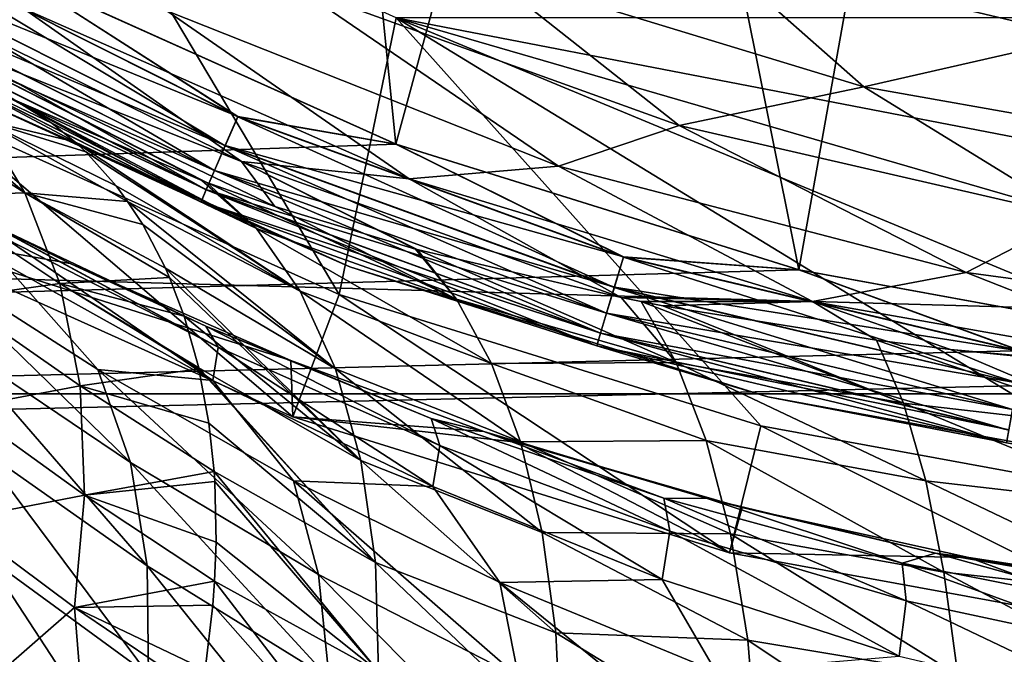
# Model space of a CAD drawing. Header units: millimetres. Extents: x -100 to 100, y -64 to 136.
# Tile 359 of 530: x -6.17 to -2.41, y 53.57 to 55.99. Entities that reach past the tile are written whole.
import ezdxf

# ---------------------------------------------------------------- set-up
doc = ezdxf.new("R2010")
doc.units = ezdxf.units.MM
doc.header["$LTSCALE"] = 159.143519
for name, color, linetype in [('22', 7, 'CONTINUOUS'), ('227', 7, 'CONTINUOUS'), ('229', 7, 'CONTINUOUS'), ('255', 7, 'CONTINUOUS'), ('270', 7, 'CONTINUOUS'), ('375', 7, 'CONTINUOUS'), ('379', 7, 'CONTINUOUS'), ('382', 7, 'CONTINUOUS'), ('384', 7, 'CONTINUOUS'), ('397', 7, 'CONTINUOUS'), ('407', 7, 'CONTINUOUS'), ('412', 7, 'CONTINUOUS'), ('437', 7, 'CONTINUOUS'), ('52', 7, 'CONTINUOUS'), ('6', 7, 'CONTINUOUS')]:
    doc.layers.add(name, color=color, linetype=linetype)

msp = doc.modelspace()

# ---------------------------------------------------------------- linework, layer by layer
at = {"layer": '22', "color": 7, "linetype": 'CONTINUOUS', "true_color": 0x8c979c}
for points in [[(-2.1152, 55.9263, -17.043), (-3.5487, 56.2674, -17.043), (-2.1628, 56.3117, -17.0976), (-2.1152, 55.9263, -17.043)], [(-2.9482, 55.7374, -16.9201), (-4.4002, 56.1805, -16.9201), (-3.5487, 56.2674, -17.043), (-2.9482, 55.7374, -16.9201)], [(-2.1152, 55.9263, -17.043), (-2.9482, 55.7374, -16.9201), (-3.5487, 56.2674, -17.043), (-2.1152, 55.9263, -17.043)], [(-3.6528, 55.5891, -16.7331), (-5.11, 56.1147, -16.7331), (-4.4002, 56.1805, -16.9201), (-3.6528, 55.5891, -16.7331)], [(-2.9482, 55.7374, -16.9201), (-3.6528, 55.5891, -16.7331), (-4.4002, 56.1805, -16.9201), (-2.9482, 55.7374, -16.9201)], [(-6.7137, 56.1372, -15.8635), (-6.1575, 56.0358, -16.1953), (-5.3245, 55.4521, -15.8635), (-6.7137, 56.1372, -15.8635)], [(-6.7137, 56.1372, -15.8635), (-5.3245, 55.4521, -15.8635), (-6.6795, 55.9919, -15.5048), (-6.7137, 56.1372, -15.8635)], [(-4.1137, 55.4344, -16.4886), (-5.6094, 56.027, -16.4886), (-5.11, 56.1147, -16.7331), (-4.1137, 55.4344, -16.4886)], [(-3.6528, 55.5891, -16.7331), (-4.1137, 55.4344, -16.4886), (-5.11, 56.1147, -16.7331), (-3.6528, 55.5891, -16.7331)], [(-6.1575, 56.0358, -16.1953), (-5.6094, 56.027, -16.4886), (-4.6843, 55.3859, -16.1953), (-6.1575, 56.0358, -16.1953)], [(-6.1575, 56.0358, -16.1953), (-4.6843, 55.3859, -16.1953), (-5.3245, 55.4521, -15.8635), (-6.1575, 56.0358, -16.1953)], [(-5.6094, 56.027, -16.4886), (-4.1137, 55.4344, -16.4886), (-4.6843, 55.3859, -16.1953), (-5.6094, 56.027, -16.4886)], [(-6.19, 55.6865, -15.1345), (-6.6795, 55.9919, -15.5048), (-5.4763, 55.3792, -15.4115), (-6.19, 55.6865, -15.1345)], [(-6.6795, 55.9919, -15.5048), (-5.3245, 55.4521, -15.8635), (-5.197, 55.2803, -15.5065), (-6.6795, 55.9919, -15.5048)], [(-6.6795, 55.9919, -15.5048), (-5.197, 55.2803, -15.5065), (-5.457, 55.372, -15.4183), (-6.6795, 55.9919, -15.5048)], [(-5.4763, 55.3792, -15.4115), (-6.6795, 55.9919, -15.5048), (-5.457, 55.372, -15.4183), (-5.4763, 55.3792, -15.4115)], [(-1.4534, 55.472, -16.9201), (-2.9482, 55.7374, -16.9201), (-2.1152, 55.9263, -17.043), (-1.4534, 55.472, -16.9201)], [(-2.1432, 55.2415, -16.7331), (-3.6528, 55.5891, -16.7331), (-2.9482, 55.7374, -16.9201), (-2.1432, 55.2415, -16.7331)], [(-1.4534, 55.472, -16.9201), (-2.1432, 55.2415, -16.7331), (-2.9482, 55.7374, -16.9201), (-1.4534, 55.472, -16.9201)], [(-2.5571, 55.0278, -16.4886), (-4.1137, 55.4344, -16.4886), (-3.6528, 55.5891, -16.7331), (-2.5571, 55.0278, -16.4886)], [(-2.1432, 55.2415, -16.7331), (-2.5571, 55.0278, -16.4886), (-3.6528, 55.5891, -16.7331), (-2.1432, 55.2415, -16.7331)], [(-5.3245, 55.4521, -15.8635), (-4.6843, 55.3859, -16.1953), (-3.875, 54.9323, -15.865), (-5.3245, 55.4521, -15.8635)], [(-5.3245, 55.4521, -15.8635), (-3.875, 54.9323, -15.865), (-4.6543, 55.116, -15.6711), (-5.3245, 55.4521, -15.8635)], [(-5.197, 55.2803, -15.5065), (-5.3245, 55.4521, -15.8635), (-4.6604, 55.1176, -15.6694), (-5.197, 55.2803, -15.5065)], [(-4.6604, 55.1176, -15.6694), (-5.3245, 55.4521, -15.8635), (-4.6543, 55.116, -15.6711), (-4.6604, 55.1176, -15.6694)], [(-4.6843, 55.3859, -16.1953), (-4.1137, 55.4344, -16.4886), (-3.144, 54.9167, -16.1953), (-4.6843, 55.3859, -16.1953)], [(-4.1137, 55.4344, -16.4886), (-2.5571, 55.0278, -16.4886), (-3.144, 54.9167, -16.1953), (-4.1137, 55.4344, -16.4886)], [(-4.6843, 55.3859, -16.1953), (-3.144, 54.9167, -16.1953), (-3.875, 54.9323, -15.865), (-4.6843, 55.3859, -16.1953)], [(-0.9627, 54.8133, -16.4886), (-2.5571, 55.0278, -16.4886), (-2.1432, 55.2415, -16.7331), (-0.9627, 54.8133, -16.4886)], [(-3.144, 54.9167, -16.1953), (-2.5571, 55.0278, -16.4886), (-1.567, 54.6388, -16.1998), (-3.144, 54.9167, -16.1953)], [(-2.5571, 55.0278, -16.4886), (-0.9627, 54.8133, -16.4886), (-1.567, 54.6388, -16.1998), (-2.5571, 55.0278, -16.4886)], [(-3.875, 54.9323, -15.865), (-3.144, 54.9167, -16.1953), (-3.7986, 54.9171, -15.8816), (-3.875, 54.9323, -15.865)], [(-3.7986, 54.9171, -15.8816), (-3.144, 54.9167, -16.1953), (-3.7151, 54.901, -15.8993), (-3.7986, 54.9171, -15.8816)], [(-3.7151, 54.901, -15.8993), (-3.144, 54.9167, -16.1953), (-2.8993, 54.7698, -16.0465), (-3.7151, 54.901, -15.8993)], [(-3.144, 54.9167, -16.1953), (-1.567, 54.6388, -16.1998), (-2.6165, 54.7341, -16.0875), (-3.144, 54.9167, -16.1953)], [(-2.8993, 54.7698, -16.0465), (-3.144, 54.9167, -16.1953), (-2.6165, 54.7341, -16.0875), (-2.8993, 54.7698, -16.0465)], [(-2.6165, 54.7341, -16.0875), (-1.567, 54.6388, -16.1998), (-1.9593, 54.6679, -16.1649), (-2.6165, 54.7341, -16.0875)]]:
    msp.add_3dface(points, dxfattribs=at)
at = {"layer": '227', "color": 7, "linetype": 'CONTINUOUS', "true_color": 0x8c979c}
for points in [[(-6.2857, 55.2143, 12.1741), (-6.3856, 55.2659, 12.0657), (-5.414, 54.7422, 12.2078), (-6.2857, 55.2143, 12.1741)], [(-5.414, 54.7422, 12.2078), (-6.3856, 55.2659, 12.0657), (-6.2232, 55.1563, 11.6556), (-5.414, 54.7422, 12.2078)], [(-5.9786, 55.0619, 12.4887), (-6.2857, 55.2143, 12.1741), (-5.4612, 54.8234, 12.7081), (-5.9786, 55.0619, 12.4887)], [(-5.4612, 54.8234, 12.7081), (-6.2857, 55.2143, 12.1741), (-5.414, 54.7422, 12.2078), (-5.4612, 54.8234, 12.7081)], [(-6.2296, 55.0592, 11.0979), (-5.4336, 54.6158, 11.6814), (-6.2232, 55.1563, 11.6556), (-6.2296, 55.0592, 11.0979)], [(-5.4336, 54.6158, 11.6814), (-5.414, 54.7422, 12.2078), (-6.2232, 55.1563, 11.6556), (-5.4336, 54.6158, 11.6814)], [(-5.8729, 54.6571, 10.8778), (-6.2296, 55.0592, 11.0979), (-6.5732, 55.106, 10.2634), (-5.8729, 54.6571, 10.8778)], [(-5.8729, 54.6571, 10.8778), (-6.5732, 55.106, 10.2634), (-5.7488, 54.3025, 10.5451), (-5.8729, 54.6571, 10.8778)], [(-5.7488, 54.3025, 10.5451), (-6.5732, 55.106, 10.2634), (-6.4183, 54.7525, 9.9425), (-5.7488, 54.3025, 10.5451)], [(-5.4336, 54.6158, 11.6814), (-6.2296, 55.0592, 11.0979), (-5.8729, 54.6571, 10.8778), (-5.4336, 54.6158, 11.6814)], [(-5.1361, 54.6915, 13.2264), (-5.9786, 55.0619, 12.4887), (-5.4612, 54.8234, 12.7081), (-5.1361, 54.6915, 13.2264)], [(-4.6007, 54.4705, 13.1578), (-5.1361, 54.6915, 13.2264), (-5.4612, 54.8234, 12.7081), (-4.6007, 54.4705, 13.1578)], [(-4.6007, 54.4705, 13.1578), (-5.4612, 54.8234, 12.7081), (-4.5667, 54.3666, 12.6723), (-4.6007, 54.4705, 13.1578)], [(-4.5667, 54.3666, 12.6723), (-5.4612, 54.8234, 12.7081), (-5.414, 54.7422, 12.2078), (-4.5667, 54.3666, 12.6723)], [(-5.7488, 54.3025, 10.5451), (-6.4183, 54.7525, 9.9425), (-5.6846, 53.9076, 10.2536), (-5.7488, 54.3025, 10.5451)], [(-5.6846, 53.9076, 10.2536), (-6.4183, 54.7525, 9.9425), (-6.3274, 54.359, 9.6563), (-5.6846, 53.9076, 10.2536)], [(-5.4336, 54.6158, 11.6814), (-4.594, 54.2101, 12.1737), (-5.414, 54.7422, 12.2078), (-5.4336, 54.6158, 11.6814)], [(-4.594, 54.2101, 12.1737), (-4.5667, 54.3666, 12.6723), (-5.414, 54.7422, 12.2078), (-4.594, 54.2101, 12.1737)], [(-4.399, 54.4207, 13.7449), (-5.1361, 54.6915, 13.2264), (-4.6007, 54.4705, 13.1578), (-4.399, 54.4207, 13.7449)], [(-5.1258, 54.2323, 11.411), (-5.4336, 54.6158, 11.6814), (-5.8729, 54.6571, 10.8778), (-5.1258, 54.2323, 11.411)], [(-5.1258, 54.2323, 11.411), (-5.8729, 54.6571, 10.8778), (-5.0301, 53.8748, 11.0721), (-5.1258, 54.2323, 11.411)], [(-5.0301, 53.8748, 11.0721), (-5.8729, 54.6571, 10.8778), (-5.7488, 54.3025, 10.5451), (-5.0301, 53.8748, 11.0721)], [(-4.594, 54.2101, 12.1737), (-5.4336, 54.6158, 11.6814), (-5.1258, 54.2323, 11.411), (-4.594, 54.2101, 12.1737)], [(-3.7117, 54.1658, 13.5231), (-4.399, 54.4207, 13.7449), (-4.6007, 54.4705, 13.1578), (-3.7117, 54.1658, 13.5231)], [(-3.7117, 54.1658, 13.5231), (-4.6007, 54.4705, 13.1578), (-3.6881, 54.0404, 13.05), (-3.7117, 54.1658, 13.5231)], [(-3.6881, 54.0404, 13.05), (-4.6007, 54.4705, 13.1578), (-4.5667, 54.3666, 12.6723), (-3.6881, 54.0404, 13.05)], [(-4.276, 54.3801, 13.8213), (-4.399, 54.4207, 13.7449), (-3.5466, 54.1642, 14.0589), (-4.276, 54.3801, 13.8213)], [(-3.5466, 54.1642, 14.0589), (-4.399, 54.4207, 13.7449), (-3.7117, 54.1658, 13.5231), (-3.5466, 54.1642, 14.0589)], [(-5.6846, 53.9076, 10.2536), (-6.3274, 54.359, 9.6563), (-5.6794, 53.4907, 10.0123), (-5.6846, 53.9076, 10.2536)], [(-5.6794, 53.4907, 10.0123), (-6.3274, 54.359, 9.6563), (-6.3005, 53.9436, 9.414), (-5.6794, 53.4907, 10.0123)], [(-4.594, 54.2101, 12.1737), (-3.7178, 53.855, 12.5754), (-4.5667, 54.3666, 12.6723), (-4.594, 54.2101, 12.1737)], [(-3.7178, 53.855, 12.5754), (-3.6881, 54.0404, 13.05), (-4.5667, 54.3666, 12.6723), (-3.7178, 53.855, 12.5754)], [(-3.412, 54.1303, 14.2845), (-4.276, 54.3801, 13.8213), (-3.5466, 54.1642, 14.0589), (-3.412, 54.1303, 14.2845)], [(-5.0301, 53.8748, 11.0721), (-5.7488, 54.3025, 10.5451), (-4.9892, 53.4768, 10.7807), (-5.0301, 53.8748, 11.0721)], [(-4.9892, 53.4768, 10.7807), (-5.7488, 54.3025, 10.5451), (-5.6846, 53.9076, 10.2536), (-4.9892, 53.4768, 10.7807)], [(-4.3374, 53.844, 11.8637), (-4.594, 54.2101, 12.1737), (-5.1258, 54.2323, 11.411), (-4.3374, 53.844, 11.8637)], [(-4.3374, 53.844, 11.8637), (-5.1258, 54.2323, 11.411), (-4.267, 53.4824, 11.5229), (-4.3374, 53.844, 11.8637)], [(-4.267, 53.4824, 11.5229), (-5.1258, 54.2323, 11.411), (-5.0301, 53.8748, 11.0721), (-4.267, 53.4824, 11.5229)], [(-3.7178, 53.855, 12.5754), (-4.594, 54.2101, 12.1737), (-4.3374, 53.844, 11.8637), (-3.7178, 53.855, 12.5754)], [(-2.8008, 53.918, 13.8049), (-3.5466, 54.1642, 14.0589), (-3.7117, 54.1658, 13.5231), (-2.8008, 53.918, 13.8049)], [(-2.8008, 53.918, 13.8049), (-3.7117, 54.1658, 13.5231), (-2.7853, 53.774, 13.3417), (-2.8008, 53.918, 13.8049)], [(-2.7853, 53.774, 13.3417), (-3.7117, 54.1658, 13.5231), (-3.6881, 54.0404, 13.05), (-2.7853, 53.774, 13.3417)], [(-2.6735, 53.9565, 14.304), (-3.412, 54.1303, 14.2845), (-3.5466, 54.1642, 14.0589), (-2.6735, 53.9565, 14.304)], [(-2.6735, 53.9565, 14.304), (-3.5466, 54.1642, 14.0589), (-2.8008, 53.918, 13.8049), (-2.6735, 53.9565, 14.304)], [(-2.5463, 53.9395, 14.6305), (-3.412, 54.1303, 14.2845), (-2.6735, 53.9565, 14.304), (-2.5463, 53.9395, 14.6305)], [(-3.7178, 53.855, 12.5754), (-2.8124, 53.563, 12.8869), (-3.6881, 54.0404, 13.05), (-3.7178, 53.855, 12.5754)], [(-2.8124, 53.563, 12.8869), (-2.7853, 53.774, 13.3417), (-3.6881, 54.0404, 13.05), (-2.8124, 53.563, 12.8869)], [(-6.3323, 53.524, 9.2207), (-5.7278, 53.0697, 9.8257), (-6.3005, 53.9436, 9.414), (-6.3323, 53.524, 9.2207)], [(-5.7278, 53.0697, 9.8257), (-5.6794, 53.4907, 10.0123), (-6.3005, 53.9436, 9.414), (-5.7278, 53.0697, 9.8257)], [(-1.8747, 53.735, 14.0044), (-2.6735, 53.9565, 14.304), (-2.8008, 53.918, 13.8049), (-1.8747, 53.735, 14.0044)], [(-1.7884, 53.804, 14.4777), (-2.5463, 53.9395, 14.6305), (-2.6735, 53.9565, 14.304), (-1.7884, 53.804, 14.4777)], [(-1.7884, 53.804, 14.4777), (-2.6735, 53.9565, 14.304), (-1.8747, 53.735, 14.0044), (-1.7884, 53.804, 14.4777)], [(-1.6851, 53.8065, 14.8689), (-2.5463, 53.9395, 14.6305), (-1.7884, 53.804, 14.4777), (-1.6851, 53.8065, 14.8689)], [(-4.9892, 53.4768, 10.7807), (-5.6846, 53.9076, 10.2536), (-5.0015, 53.0565, 10.5456), (-4.9892, 53.4768, 10.7807)], [(-5.0015, 53.0565, 10.5456), (-5.6846, 53.9076, 10.2536), (-5.6794, 53.4907, 10.0123), (-5.0015, 53.0565, 10.5456)], [(-1.8747, 53.735, 14.0044), (-2.8008, 53.918, 13.8049), (-1.8654, 53.5764, 13.5484), (-1.8747, 53.735, 14.0044)], [(-1.8654, 53.5764, 13.5484), (-2.8008, 53.918, 13.8049), (-2.7853, 53.774, 13.3417), (-1.8654, 53.5764, 13.5484)], [(-4.267, 53.4824, 11.5229), (-5.0301, 53.8748, 11.0721), (-4.2451, 53.0798, 11.2358), (-4.267, 53.4824, 11.5229)], [(-4.2451, 53.0798, 11.2358), (-5.0301, 53.8748, 11.0721), (-4.9892, 53.4768, 10.7807), (-4.2451, 53.0798, 11.2358)], [(-3.5134, 53.5045, 12.2354), (-3.7178, 53.855, 12.5754), (-4.3374, 53.844, 11.8637), (-3.5134, 53.5045, 12.2354)], [(-3.5134, 53.5045, 12.2354), (-4.3374, 53.844, 11.8637), (-3.4646, 53.1379, 11.8961), (-3.5134, 53.5045, 12.2354)], [(-3.4646, 53.1379, 11.8961), (-4.3374, 53.844, 11.8637), (-4.267, 53.4824, 11.5229), (-3.4646, 53.1379, 11.8961)], [(-2.8124, 53.563, 12.8869), (-3.7178, 53.855, 12.5754), (-3.5134, 53.5045, 12.2354), (-2.8124, 53.563, 12.8869)], [(-2.8124, 53.563, 12.8869), (-1.886, 53.3453, 13.1083), (-2.7853, 53.774, 13.3417), (-2.8124, 53.563, 12.8869)], [(-1.886, 53.3453, 13.1083), (-1.8654, 53.5764, 13.5484), (-2.7853, 53.774, 13.3417), (-1.886, 53.3453, 13.1083)]]:
    msp.add_3dface(points, dxfattribs=at)
at = {"layer": '229', "color": 7, "linetype": 'CONTINUOUS', "true_color": 0x8c979c}
for points in [[(-6.1526, 55.3326, -13.6335), (-6.6783, 55.6661, -13.1443), (-6.8543, 55.9349, -13.5008), (-6.1526, 55.3326, -13.6335)], [(-6.32, 55.6126, -13.9862), (-6.1526, 55.3326, -13.6335), (-6.8543, 55.9349, -13.5008), (-6.32, 55.6126, -13.9862)], [(-6.19, 55.6865, -15.1345), (-6.049, 55.5981, -14.9224), (-6.5121, 55.8202, -14.3587), (-6.19, 55.6865, -15.1345)], [(-6.049, 55.5981, -14.9224), (-5.961, 55.5269, -14.7811), (-6.5121, 55.8202, -14.3587), (-6.049, 55.5981, -14.9224)], [(-5.961, 55.5269, -14.7811), (-6.32, 55.6126, -13.9862), (-6.5121, 55.8202, -14.3587), (-5.961, 55.5269, -14.7811)], [(-6.1526, 55.3326, -13.6335), (-6.5206, 55.3196, -12.8381), (-6.6783, 55.6661, -13.1443), (-6.1526, 55.3326, -13.6335)], [(-5.961, 55.5269, -14.7811), (-5.9199, 55.4886, -14.7123), (-6.32, 55.6126, -13.9862), (-5.961, 55.5269, -14.7811)], [(-5.9199, 55.4886, -14.7123), (-5.804, 55.3591, -14.5062), (-6.32, 55.6126, -13.9862), (-5.9199, 55.4886, -14.7123)], [(-5.804, 55.3591, -14.5062), (-5.76, 55.2997, -14.4222), (-6.32, 55.6126, -13.9862), (-5.804, 55.3591, -14.5062)], [(-5.76, 55.2997, -14.4222), (-6.1526, 55.3326, -13.6335), (-6.32, 55.6126, -13.9862), (-5.76, 55.2997, -14.4222)], [(-6.0183, 54.9857, -13.3166), (-6.5206, 55.3196, -12.8381), (-6.1526, 55.3326, -13.6335), (-6.0183, 54.9857, -13.3166)], [(-5.76, 55.2997, -14.4222), (-5.7021, 55.2106, -14.3056), (-6.1526, 55.3326, -13.6335), (-5.76, 55.2997, -14.4222)], [(-5.7021, 55.2106, -14.3056), (-5.615, 55.0444, -14.1121), (-6.1526, 55.3326, -13.6335), (-5.7021, 55.2106, -14.3056)], [(-5.615, 55.0444, -14.1121), (-5.5991, 55.0084, -14.0736), (-6.1526, 55.3326, -13.6335), (-5.615, 55.0444, -14.1121)], [(-5.5991, 55.0084, -14.0736), (-6.0183, 54.9857, -13.3166), (-6.1526, 55.3326, -13.6335), (-5.5991, 55.0084, -14.0736)], [(-6.0183, 54.9857, -13.3166), (-6.4228, 54.9294, -12.5608), (-6.5206, 55.3196, -12.8381), (-6.0183, 54.9857, -13.3166)], [(-5.9415, 54.5952, -13.0332), (-6.4228, 54.9294, -12.5608), (-6.0183, 54.9857, -13.3166), (-5.9415, 54.5952, -13.0332)], [(-5.5991, 55.0084, -14.0736), (-5.5435, 54.8617, -13.9273), (-6.0183, 54.9857, -13.3166), (-5.5991, 55.0084, -14.0736)], [(-5.5435, 54.8617, -13.9273), (-5.488, 54.664, -13.7526), (-6.0183, 54.9857, -13.3166), (-5.5435, 54.8617, -13.9273)], [(-5.488, 54.664, -13.7526), (-5.4871, 54.6604, -13.7496), (-6.0183, 54.9857, -13.3166), (-5.488, 54.664, -13.7526)], [(-5.4871, 54.6604, -13.7496), (-5.9415, 54.5952, -13.0332), (-6.0183, 54.9857, -13.3166), (-5.4871, 54.6604, -13.7496)], [(-5.9415, 54.5952, -13.0332), (-6.3875, 54.5116, -12.3227), (-6.4228, 54.9294, -12.5608), (-5.9415, 54.5952, -13.0332)], [(-5.4871, 54.6604, -13.7496), (-5.4491, 54.4529, -13.5895), (-5.9415, 54.5952, -13.0332), (-5.4871, 54.6604, -13.7496)], [(-5.924, 54.1772, -12.7937), (-6.3875, 54.5116, -12.3227), (-5.9415, 54.5952, -13.0332), (-5.924, 54.1772, -12.7937)], [(-5.4491, 54.4529, -13.5895), (-5.4295, 54.2685, -13.4637), (-5.9415, 54.5952, -13.0332), (-5.4491, 54.4529, -13.5895)], [(-5.4295, 54.2685, -13.4637), (-5.924, 54.1772, -12.7937), (-5.9415, 54.5952, -13.0332), (-5.4295, 54.2685, -13.4637)], [(-5.924, 54.1772, -12.7937), (-6.4126, 54.0837, -12.1306), (-6.3875, 54.5116, -12.3227), (-5.924, 54.1772, -12.7937)], [(-5.4295, 54.2685, -13.4637), (-5.427, 54.2302, -13.4393), (-5.924, 54.1772, -12.7937), (-5.4295, 54.2685, -13.4637)], [(-5.427, 54.2302, -13.4393), (-5.422, 53.9976, -13.3032), (-5.924, 54.1772, -12.7937), (-5.427, 54.2302, -13.4393)], [(-5.9631, 53.7489, -12.6047), (-6.4126, 54.0837, -12.1306), (-5.924, 54.1772, -12.7937), (-5.9631, 53.7489, -12.6047)], [(-5.4274, 53.8493, -13.2264), (-5.9631, 53.7489, -12.6047), (-5.924, 54.1772, -12.7937), (-5.4274, 53.8493, -13.2264)], [(-5.422, 53.9976, -13.3032), (-5.4274, 53.8493, -13.2264), (-5.924, 54.1772, -12.7937), (-5.422, 53.9976, -13.3032)], [(-5.9631, 53.7489, -12.6047), (-6.2573, 53.4923, -12.2529), (-6.4126, 54.0837, -12.1306), (-5.9631, 53.7489, -12.6047)], [(-5.4274, 53.8493, -13.2264), (-5.434, 53.757, -13.1823), (-5.9631, 53.7489, -12.6047), (-5.4274, 53.8493, -13.2264)], [(-5.9216, 53.2456, -12.5979), (-6.2573, 53.4923, -12.2529), (-5.9631, 53.7489, -12.6047), (-5.9216, 53.2456, -12.5979)], [(-5.434, 53.757, -13.1823), (-5.463, 53.5103, -13.0776), (-5.9631, 53.7489, -12.6047), (-5.434, 53.757, -13.1823)], [(-5.463, 53.5103, -13.0776), (-5.4777, 53.4197, -13.0437), (-5.9631, 53.7489, -12.6047), (-5.463, 53.5103, -13.0776)], [(-5.4777, 53.4197, -13.0437), (-5.9216, 53.2456, -12.5979), (-5.9631, 53.7489, -12.6047), (-5.4777, 53.4197, -13.0437)]]:
    msp.add_3dface(points, dxfattribs=at)
at = {"layer": '255', "linetype": 'CONTINUOUS'}
for points in [[(-6.9925, 57.1596, 25.7), (-6.4889, 55.6361, 25.7), (-5.8918, 56.5241, 25.7), (-6.9925, 57.1596, 25.7)], [(-6.4889, 55.6361, 25.7), (-4.9518, 54.9443, 25.7), (-5.8918, 56.5241, 25.7), (-6.4889, 55.6361, 25.7)], [(-4.9518, 54.9443, 25.7), (-4.7339, 56, 25.7), (-5.8918, 56.5241, 25.7), (-4.9518, 54.9443, 25.7)], [(-4.9518, 54.9443, 25.7), (-3.3413, 54.4424, 25.7), (-4.7339, 56, 25.7), (-4.9518, 54.9443, 25.7)], [(1.6833, 54.1386, 25.7), (3.3413, 54.4424, 25.7), (-4.7339, 56, 25.7), (1.6833, 54.1386, 25.7)], [(-4.7339, 56, 25.7), (3.3413, 54.4424, 25.7), (4.7339, 56, 25.7), (-4.7339, 56, 25.7)], [(0, 54.0367, 25.7), (1.6833, 54.1386, 25.7), (-4.7339, 56, 25.7), (0, 54.0367, 25.7)], [(-1.6833, 54.1386, 25.7), (0, 54.0367, 25.7), (-4.7339, 56, 25.7), (-1.6833, 54.1386, 25.7)], [(-3.3413, 54.4424, 25.7), (-1.6833, 54.1386, 25.7), (-4.7339, 56, 25.7), (-3.3413, 54.4424, 25.7)]]:
    msp.add_3dface(points, dxfattribs=at)
at = {"layer": '270', "linetype": 'CONTINUOUS'}
for points in [[(-6.7213, 55.1934, 24.8415), (-5.1291, 54.4768, 24.8415), (-6.4889, 55.6361, 25.7), (-6.7213, 55.1934, 24.8415)], [(-5.1291, 54.4768, 24.8415), (-4.9518, 54.9443, 25.7), (-6.4889, 55.6361, 25.7), (-5.1291, 54.4768, 24.8415)], [(-5.1291, 54.4768, 24.8415), (-3.4609, 53.957, 24.8415), (-4.9518, 54.9443, 25.7), (-5.1291, 54.4768, 24.8415)], [(-3.4609, 53.957, 24.8415), (-3.3413, 54.4424, 25.7), (-4.9518, 54.9443, 25.7), (-3.4609, 53.957, 24.8415)], [(-3.4609, 53.957, 24.8415), (-1.7436, 53.6423, 24.8415), (-3.3413, 54.4424, 25.7), (-3.4609, 53.957, 24.8415)], [(-1.7436, 53.6423, 24.8415), (-1.6833, 54.1386, 25.7), (-3.3413, 54.4424, 25.7), (-1.7436, 53.6423, 24.8415)]]:
    msp.add_3dface(points, dxfattribs=at)
at = {"layer": '375', "color": 7, "linetype": 'CONTINUOUS', "true_color": 0x323232}
for points in [[(-6.2059, 56.1801, 47.7), (-4.7354, 55.5181, 47.7), (-5.1017, 59.1675, 47.7), (-6.2059, 56.1801, 47.7)], [(-5.1017, 59.1675, 47.7), (-4.7354, 55.5181, 47.7), (-3.9047, 58.577, 47.7), (-5.1017, 59.1675, 47.7)], [(-4.7354, 55.5181, 47.7), (-3.1959, 55.0382, 47.7), (-3.9047, 58.577, 47.7), (-4.7354, 55.5181, 47.7)], [(-3.9047, 58.577, 47.7), (-3.1959, 55.0382, 47.7), (-2.6409, 58.1478, 47.7), (-3.9047, 58.577, 47.7)], [(-3.1959, 55.0382, 47.7), (-1.6097, 54.7474, 47.7), (-2.6409, 58.1478, 47.7), (-3.1959, 55.0382, 47.7)], [(-2.6409, 58.1478, 47.7), (-1.6097, 54.7474, 47.7), (-1.3318, 57.8873, 47.7), (-2.6409, 58.1478, 47.7)]]:
    msp.add_3dface(points, dxfattribs=at)
at = {"layer": '379', "color": 7, "linetype": 'CONTINUOUS', "true_color": 0x323232}
for points in [[(-4.9113, 55.05, 47.2), (-6.4364, 55.7364, 47.2), (-4.9113, 55.05, 46.2), (-4.9113, 55.05, 47.2)], [(-4.9113, 55.05, 46.2), (-6.4364, 55.7364, 47.2), (-6.4364, 55.7364, 46.2), (-4.9113, 55.05, 46.2)], [(-3.3145, 54.5525, 47.2), (-4.9113, 55.05, 47.2), (-3.3145, 54.5525, 46.2), (-3.3145, 54.5525, 47.2)], [(-3.3145, 54.5525, 46.2), (-4.9113, 55.05, 47.2), (-4.9113, 55.05, 46.2), (-3.3145, 54.5525, 46.2)], [(-1.6694, 54.251, 47.2), (-3.3145, 54.5525, 47.2), (-1.6694, 54.251, 46.2), (-1.6694, 54.251, 47.2)], [(-1.6694, 54.251, 46.2), (-3.3145, 54.5525, 47.2), (-3.3145, 54.5525, 46.2), (-1.6694, 54.251, 46.2)]]:
    msp.add_3dface(points, dxfattribs=at)
at = {"layer": '382', "color": 7, "linetype": 'CONTINUOUS', "true_color": 0x323232}
for points in [[(-5.3867, 55.5122, 47.6329), (-6.7397, 56.3265, 47.683), (-6.8001, 56.222, 47.6329), (-5.3867, 55.5122, 47.6329)], [(-5.3389, 55.623, 47.683), (-6.2059, 56.1801, 47.7), (-6.7397, 56.3265, 47.683), (-5.3389, 55.623, 47.683)], [(-5.3389, 55.623, 47.683), (-6.7397, 56.3265, 47.683), (-5.3867, 55.5122, 47.6329), (-5.3389, 55.623, 47.683)], [(-5.4278, 55.417, 47.5534), (-6.8001, 56.222, 47.6329), (-6.8519, 56.1322, 47.5534), (-5.4278, 55.417, 47.5534)], [(-5.3867, 55.5122, 47.6329), (-6.8001, 56.222, 47.6329), (-5.4278, 55.417, 47.5534), (-5.3867, 55.5122, 47.6329)], [(-4.7354, 55.5181, 47.7), (-6.2059, 56.1801, 47.7), (-5.3389, 55.623, 47.683), (-4.7354, 55.5181, 47.7)], [(-5.4593, 55.344, 47.4497), (-6.8519, 56.1322, 47.5534), (-6.8916, 56.0634, 47.4497), (-5.4593, 55.344, 47.4497)], [(-5.4278, 55.417, 47.5534), (-6.8519, 56.1322, 47.5534), (-5.4593, 55.344, 47.4497), (-5.4278, 55.417, 47.5534)], [(-5.479, 55.2982, 47.3289), (-6.8916, 56.0634, 47.4497), (-6.9165, 56.0202, 47.3289), (-5.479, 55.2982, 47.3289)], [(-5.4593, 55.344, 47.4497), (-6.8916, 56.0634, 47.4497), (-5.479, 55.2982, 47.3289), (-5.4593, 55.344, 47.4497)], [(-6.4364, 55.7364, 47.2), (-5.479, 55.2982, 47.3289), (-6.9165, 56.0202, 47.3289), (-6.4364, 55.7364, 47.2)], [(-6.4364, 55.7364, 47.2), (-4.9113, 55.05, 47.2), (-5.479, 55.2982, 47.3289), (-6.4364, 55.7364, 47.2)], [(-3.9006, 54.9712, 47.6329), (-5.3389, 55.623, 47.683), (-5.3867, 55.5122, 47.6329), (-3.9006, 54.9712, 47.6329)], [(-3.8659, 55.0869, 47.683), (-4.7354, 55.5181, 47.7), (-5.3389, 55.623, 47.683), (-3.8659, 55.0869, 47.683)], [(-3.8659, 55.0869, 47.683), (-5.3389, 55.623, 47.683), (-3.9006, 54.9712, 47.6329), (-3.8659, 55.0869, 47.683)], [(-3.9303, 54.872, 47.5534), (-5.3867, 55.5122, 47.6329), (-5.4278, 55.417, 47.5534), (-3.9303, 54.872, 47.5534)], [(-3.9006, 54.9712, 47.6329), (-5.3867, 55.5122, 47.6329), (-3.9303, 54.872, 47.5534), (-3.9006, 54.9712, 47.6329)], [(-3.1959, 55.0382, 47.7), (-4.7354, 55.5181, 47.7), (-3.8659, 55.0869, 47.683), (-3.1959, 55.0382, 47.7)], [(-3.9531, 54.7958, 47.4497), (-5.4278, 55.417, 47.5534), (-5.4593, 55.344, 47.4497), (-3.9531, 54.7958, 47.4497)], [(-3.9303, 54.872, 47.5534), (-5.4278, 55.417, 47.5534), (-3.9531, 54.7958, 47.4497), (-3.9303, 54.872, 47.5534)], [(-3.9674, 54.748, 47.3289), (-5.4593, 55.344, 47.4497), (-5.479, 55.2982, 47.3289), (-3.9674, 54.748, 47.3289)], [(-3.9531, 54.7958, 47.4497), (-5.4593, 55.344, 47.4497), (-3.9674, 54.748, 47.3289), (-3.9531, 54.7958, 47.4497)], [(-4.9113, 55.05, 47.2), (-3.9674, 54.748, 47.3289), (-5.479, 55.2982, 47.3289), (-4.9113, 55.05, 47.2)], [(-2.3616, 54.6065, 47.6329), (-3.8659, 55.0869, 47.683), (-3.9006, 54.9712, 47.6329), (-2.3616, 54.6065, 47.6329)], [(-2.3407, 54.7254, 47.683), (-3.1959, 55.0382, 47.7), (-3.8659, 55.0869, 47.683), (-2.3407, 54.7254, 47.683)], [(-2.3407, 54.7254, 47.683), (-3.8659, 55.0869, 47.683), (-2.3616, 54.6065, 47.6329), (-2.3407, 54.7254, 47.683)], [(-4.9113, 55.05, 47.2), (-3.3145, 54.5525, 47.2), (-3.9674, 54.748, 47.3289), (-4.9113, 55.05, 47.2)], [(-1.6097, 54.7474, 47.7), (-3.1959, 55.0382, 47.7), (-2.3407, 54.7254, 47.683), (-1.6097, 54.7474, 47.7)], [(-2.3796, 54.5045, 47.5534), (-3.9006, 54.9712, 47.6329), (-3.9303, 54.872, 47.5534), (-2.3796, 54.5045, 47.5534)], [(-2.3616, 54.6065, 47.6329), (-3.9006, 54.9712, 47.6329), (-2.3796, 54.5045, 47.5534), (-2.3616, 54.6065, 47.6329)], [(-2.3934, 54.4262, 47.4497), (-3.9303, 54.872, 47.5534), (-3.9531, 54.7958, 47.4497), (-2.3934, 54.4262, 47.4497)], [(-2.3796, 54.5045, 47.5534), (-3.9303, 54.872, 47.5534), (-2.3934, 54.4262, 47.4497), (-2.3796, 54.5045, 47.5534)], [(-2.4021, 54.3771, 47.3289), (-3.9531, 54.7958, 47.4497), (-3.9674, 54.748, 47.3289), (-2.4021, 54.3771, 47.3289)], [(-2.3934, 54.4262, 47.4497), (-3.9531, 54.7958, 47.4497), (-2.4021, 54.3771, 47.3289), (-2.3934, 54.4262, 47.4497)], [(-3.3145, 54.5525, 47.2), (-2.4021, 54.3771, 47.3289), (-3.9674, 54.748, 47.3289), (-3.3145, 54.5525, 47.2)], [(-3.3145, 54.5525, 47.2), (-1.6694, 54.251, 47.2), (-2.4021, 54.3771, 47.3289), (-3.3145, 54.5525, 47.2)]]:
    msp.add_3dface(points, dxfattribs=at)
at = {"layer": '384', "color": 7, "linetype": 'CONTINUOUS', "true_color": 0x323232}
for points in [[(-6.7395, 56.3269, 45.7169), (-5.3387, 55.6235, 45.7169), (-6.7998, 56.2223, 45.7668), (-6.7395, 56.3269, 45.7169)], [(-6.7395, 56.3269, 45.7169), (-6.204, 56.1792, 45.7), (-5.3387, 55.6235, 45.7169), (-6.7395, 56.3269, 45.7169)], [(-5.3866, 55.5126, 45.7668), (-6.8517, 56.1325, 45.8463), (-6.7998, 56.2223, 45.7668), (-5.3866, 55.5126, 45.7668)], [(-5.3387, 55.6235, 45.7169), (-5.3866, 55.5126, 45.7668), (-6.7998, 56.2223, 45.7668), (-5.3387, 55.6235, 45.7169)], [(-6.204, 56.1792, 45.7), (-4.734, 55.5175, 45.7), (-5.3387, 55.6235, 45.7169), (-6.204, 56.1792, 45.7)], [(-5.4276, 55.4173, 45.8463), (-6.8915, 56.0636, 45.9499), (-6.8517, 56.1325, 45.8463), (-5.4276, 55.4173, 45.8463)], [(-5.4276, 55.4173, 45.8463), (-6.8517, 56.1325, 45.8463), (-5.3866, 55.5126, 45.7668), (-5.4276, 55.4173, 45.8463)], [(-5.4591, 55.3443, 45.9499), (-6.9165, 56.0203, 46.0706), (-6.8915, 56.0636, 45.9499), (-5.4591, 55.3443, 45.9499)], [(-5.4591, 55.3443, 45.9499), (-6.8915, 56.0636, 45.9499), (-5.4276, 55.4173, 45.8463), (-5.4591, 55.3443, 45.9499)], [(-5.479, 55.2984, 46.0706), (-6.4364, 55.7364, 46.2), (-6.9165, 56.0203, 46.0706), (-5.479, 55.2984, 46.0706)], [(-5.479, 55.2984, 46.0706), (-6.9165, 56.0203, 46.0706), (-5.4591, 55.3443, 45.9499), (-5.479, 55.2984, 46.0706)], [(-4.9113, 55.05, 46.2), (-6.4364, 55.7364, 46.2), (-5.479, 55.2984, 46.0706), (-4.9113, 55.05, 46.2)], [(-5.3387, 55.6235, 45.7169), (-3.8658, 55.0874, 45.7169), (-5.3866, 55.5126, 45.7668), (-5.3387, 55.6235, 45.7169)], [(-5.3387, 55.6235, 45.7169), (-4.734, 55.5175, 45.7), (-3.8658, 55.0874, 45.7169), (-5.3387, 55.6235, 45.7169)], [(-3.9004, 54.9717, 45.7668), (-5.4276, 55.4173, 45.8463), (-5.3866, 55.5126, 45.7668), (-3.9004, 54.9717, 45.7668)], [(-3.8658, 55.0874, 45.7169), (-3.9004, 54.9717, 45.7668), (-5.3866, 55.5126, 45.7668), (-3.8658, 55.0874, 45.7169)], [(-4.734, 55.5175, 45.7), (-3.1949, 55.0379, 45.7), (-3.8658, 55.0874, 45.7169), (-4.734, 55.5175, 45.7)], [(-3.9302, 54.8723, 45.8463), (-5.4591, 55.3443, 45.9499), (-5.4276, 55.4173, 45.8463), (-3.9302, 54.8723, 45.8463)], [(-3.9302, 54.8723, 45.8463), (-5.4276, 55.4173, 45.8463), (-3.9004, 54.9717, 45.7668), (-3.9302, 54.8723, 45.8463)], [(-3.953, 54.7961, 45.9499), (-5.479, 55.2984, 46.0706), (-5.4591, 55.3443, 45.9499), (-3.953, 54.7961, 45.9499)], [(-3.953, 54.7961, 45.9499), (-5.4591, 55.3443, 45.9499), (-3.9302, 54.8723, 45.8463), (-3.953, 54.7961, 45.9499)], [(-3.9673, 54.7482, 46.0706), (-4.9113, 55.05, 46.2), (-5.479, 55.2984, 46.0706), (-3.9673, 54.7482, 46.0706)], [(-3.9673, 54.7482, 46.0706), (-5.479, 55.2984, 46.0706), (-3.953, 54.7961, 45.9499), (-3.9673, 54.7482, 46.0706)], [(-3.8658, 55.0874, 45.7169), (-2.3406, 54.7259, 45.7169), (-3.9004, 54.9717, 45.7668), (-3.8658, 55.0874, 45.7169)], [(-3.8658, 55.0874, 45.7169), (-3.1949, 55.0379, 45.7), (-2.3406, 54.7259, 45.7169), (-3.8658, 55.0874, 45.7169)], [(-3.3145, 54.5525, 46.2), (-4.9113, 55.05, 46.2), (-3.9673, 54.7482, 46.0706), (-3.3145, 54.5525, 46.2)], [(-3.1949, 55.0379, 45.7), (-1.6091, 54.7473, 45.7), (-2.3406, 54.7259, 45.7169), (-3.1949, 55.0379, 45.7)], [(-2.3616, 54.6069, 45.7668), (-3.9302, 54.8723, 45.8463), (-3.9004, 54.9717, 45.7668), (-2.3616, 54.6069, 45.7668)], [(-2.3406, 54.7259, 45.7169), (-2.3616, 54.6069, 45.7668), (-3.9004, 54.9717, 45.7668), (-2.3406, 54.7259, 45.7169)], [(-2.3796, 54.5048, 45.8463), (-3.953, 54.7961, 45.9499), (-3.9302, 54.8723, 45.8463), (-2.3796, 54.5048, 45.8463)], [(-2.3796, 54.5048, 45.8463), (-3.9302, 54.8723, 45.8463), (-2.3616, 54.6069, 45.7668), (-2.3796, 54.5048, 45.8463)], [(-2.3934, 54.4264, 45.9499), (-3.9673, 54.7482, 46.0706), (-3.953, 54.7961, 45.9499), (-2.3934, 54.4264, 45.9499)], [(-2.3934, 54.4264, 45.9499), (-3.953, 54.7961, 45.9499), (-2.3796, 54.5048, 45.8463), (-2.3934, 54.4264, 45.9499)], [(-2.4021, 54.3772, 46.0706), (-3.3145, 54.5525, 46.2), (-3.9673, 54.7482, 46.0706), (-2.4021, 54.3772, 46.0706)], [(-2.4021, 54.3772, 46.0706), (-3.9673, 54.7482, 46.0706), (-2.3934, 54.4264, 45.9499), (-2.4021, 54.3772, 46.0706)], [(-1.6694, 54.251, 46.2), (-3.3145, 54.5525, 46.2), (-2.4021, 54.3772, 46.0706), (-1.6694, 54.251, 46.2)]]:
    msp.add_3dface(points, dxfattribs=at)
at = {"layer": '397', "color": 7, "linetype": 'CONTINUOUS', "true_color": 0xaaaaaa}
for points in [[(-4.734, 55.5175, 45.7), (-6.204, 56.1792, 45.7), (-97.6021, 52.3779, 45.7), (-4.734, 55.5175, 45.7)], [(-3.1949, 55.0379, 45.7), (-4.734, 55.5175, 45.7), (-97.6021, 52.3779, 45.7), (-3.1949, 55.0379, 45.7)], [(-1.6091, 54.7473, 45.7), (-3.1949, 55.0379, 45.7), (-97.6021, 52.3779, 45.7), (-1.6091, 54.7473, 45.7)], [(0, 54.65, 45.7), (-1.6091, 54.7473, 45.7), (-97.6021, 52.3779, 45.7), (0, 54.65, 45.7)], [(0, 54.65, 45.7), (-97.6021, 52.3779, 45.7), (97.6021, 52.3779, 45.7), (0, 54.65, 45.7)]]:
    msp.add_3dface(points, dxfattribs=at)
at = {"layer": '407', "color": 7, "linetype": 'CONTINUOUS'}
for points in [[(-95.0555, 57.4958, 36.7), (96.1224, 52.132, 36.7), (-96.1224, 52.132, 36.7), (-95.0555, 57.4958, 36.7)], [(95.0555, 57.4958, 36.7), (96.1224, 52.132, 36.7), (-95.0555, 57.4958, 36.7), (95.0555, 57.4958, 36.7)]]:
    msp.add_3dface(points, dxfattribs=at)
at = {"layer": '412', "linetype": 'CONTINUOUS'}
for points in [[(68.6524, 59.1044, 36.7427), (0, 58.65, 36.7427), (-70.0296, 54.5644, 36.7427), (68.6524, 59.1044, 36.7427)], [(-2.42, 58.9686, 36.7427), (-68.6524, 59.1044, 36.7427), (-70.0296, 54.5644, 36.7427), (-2.42, 58.9686, 36.7427)], [(70.0296, 54.5644, 36.7427), (68.6524, 59.1044, 36.7427), (-70.0296, 54.5644, 36.7427), (70.0296, 54.5644, 36.7427)], [(-1.2204, 58.73, 36.7427), (-2.42, 58.9686, 36.7427), (-70.0296, 54.5644, 36.7427), (-1.2204, 58.73, 36.7427)], [(0, 58.65, 36.7427), (-1.2204, 58.73, 36.7427), (-70.0296, 54.5644, 36.7427), (0, 58.65, 36.7427)], [(71.1069, 49.9441, 36.7427), (70.0296, 54.5644, 36.7427), (-71.1069, 49.9441, 36.7427), (71.1069, 49.9441, 36.7427)], [(70.0296, 54.5644, 36.7427), (-70.0296, 54.5644, 36.7427), (-71.1069, 49.9441, 36.7427), (70.0296, 54.5644, 36.7427)]]:
    msp.add_3dface(points, dxfattribs=at)
at = {"layer": '437', "color": 7, "linetype": 'CONTINUOUS', "true_color": 0xaaaaaa}
for points in [[(-0.7284, 56.4229, 44.7), (-70.0296, 54.5644, 44.7), (-68.6524, 59.1044, 44.7), (-0.7284, 56.4229, 44.7)], [(-70.0296, 54.5644, 44.7), (-0.7284, 56.4229, 44.7), (70.0296, 54.5644, 44.7), (-70.0296, 54.5644, 44.7)], [(-71.1069, 49.9441, 44.7), (-70.0296, 54.5644, 44.7), (71.1069, 49.9441, 44.7), (-71.1069, 49.9441, 44.7)], [(-70.0296, 54.5644, 44.7), (70.0296, 54.5644, 44.7), (71.1069, 49.9441, 44.7), (-70.0296, 54.5644, 44.7)]]:
    msp.add_3dface(points, dxfattribs=at)
at = {"layer": '52', "color": 7, "linetype": 'CONTINUOUS', "true_color": 0x8c979c}
for points in [[(-6.19, 55.6865, -15.1345), (-5.4763, 55.3792, -15.4115), (-5.2674, 55.1954, -15.0736), (-6.19, 55.6865, -15.1345)], [(-6.19, 55.6865, -15.1345), (-5.2674, 55.1954, -15.0736), (-6.049, 55.5981, -14.9224), (-6.19, 55.6865, -15.1345)], [(-6.049, 55.5981, -14.9224), (-5.2674, 55.1954, -15.0736), (-5.961, 55.5269, -14.7811), (-6.049, 55.5981, -14.9224)], [(-5.2674, 55.1954, -15.0736), (-5.1011, 54.9572, -14.7341), (-5.961, 55.5269, -14.7811), (-5.2674, 55.1954, -15.0736)], [(-5.961, 55.5269, -14.7811), (-5.1011, 54.9572, -14.7341), (-5.9199, 55.4886, -14.7123), (-5.961, 55.5269, -14.7811)], [(-5.9199, 55.4886, -14.7123), (-5.1011, 54.9572, -14.7341), (-5.804, 55.3591, -14.5062), (-5.9199, 55.4886, -14.7123)], [(-5.4763, 55.3792, -15.4115), (-5.457, 55.372, -15.4183), (-5.2674, 55.1954, -15.0736), (-5.4763, 55.3792, -15.4115)], [(-5.457, 55.372, -15.4183), (-5.197, 55.2803, -15.5065), (-4.5035, 54.926, -15.341), (-5.457, 55.372, -15.4183)], [(-5.2674, 55.1954, -15.0736), (-5.457, 55.372, -15.4183), (-4.5035, 54.926, -15.341), (-5.2674, 55.1954, -15.0736)], [(-5.804, 55.3591, -14.5062), (-5.1011, 54.9572, -14.7341), (-5.76, 55.2997, -14.4222), (-5.804, 55.3591, -14.5062)], [(-5.1011, 54.9572, -14.7341), (-4.9659, 54.6597, -14.4126), (-5.76, 55.2997, -14.4222), (-5.1011, 54.9572, -14.7341)], [(-5.76, 55.2997, -14.4222), (-4.9659, 54.6597, -14.4126), (-5.7021, 55.2106, -14.3056), (-5.76, 55.2997, -14.4222)], [(-5.197, 55.2803, -15.5065), (-4.6604, 55.1176, -15.6694), (-4.5035, 54.926, -15.341), (-5.197, 55.2803, -15.5065)], [(-5.7021, 55.2106, -14.3056), (-4.9659, 54.6597, -14.4126), (-5.615, 55.0444, -14.1121), (-5.7021, 55.2106, -14.3056)], [(-5.1011, 54.9572, -14.7341), (-5.2674, 55.1954, -15.0736), (-4.3698, 54.6801, -15.0226), (-5.1011, 54.9572, -14.7341)], [(-4.3698, 54.6801, -15.0226), (-5.2674, 55.1954, -15.0736), (-4.5035, 54.926, -15.341), (-4.3698, 54.6801, -15.0226)], [(-4.6604, 55.1176, -15.6694), (-4.6543, 55.116, -15.6711), (-4.5035, 54.926, -15.341), (-4.6604, 55.1176, -15.6694)], [(-4.6543, 55.116, -15.6711), (-3.875, 54.9323, -15.865), (-3.6646, 54.6841, -15.5269), (-4.6543, 55.116, -15.6711)], [(-4.5035, 54.926, -15.341), (-4.6543, 55.116, -15.6711), (-3.6646, 54.6841, -15.5269), (-4.5035, 54.926, -15.341)], [(-4.9659, 54.6597, -14.4126), (-4.8685, 54.3102, -14.1219), (-5.615, 55.0444, -14.1121), (-4.9659, 54.6597, -14.4126)], [(-5.615, 55.0444, -14.1121), (-4.8685, 54.3102, -14.1219), (-5.5991, 55.0084, -14.0736), (-5.615, 55.0444, -14.1121)], [(-5.5991, 55.0084, -14.0736), (-4.8685, 54.3102, -14.1219), (-5.5435, 54.8617, -13.9273), (-5.5991, 55.0084, -14.0736)], [(-4.9659, 54.6597, -14.4126), (-5.1011, 54.9572, -14.7341), (-4.2589, 54.3809, -14.7273), (-4.9659, 54.6597, -14.4126)], [(-4.2589, 54.3809, -14.7273), (-5.1011, 54.9572, -14.7341), (-4.3698, 54.6801, -15.0226), (-4.2589, 54.3809, -14.7273)], [(-4.3698, 54.6801, -15.0226), (-4.5035, 54.926, -15.341), (-3.6646, 54.6841, -15.5269), (-4.3698, 54.6801, -15.0226)], [(-3.875, 54.9323, -15.865), (-3.7986, 54.9171, -15.8816), (-3.6646, 54.6841, -15.5269), (-3.875, 54.9323, -15.865)], [(-3.7986, 54.9171, -15.8816), (-3.7151, 54.901, -15.8993), (-2.7955, 54.5294, -15.7136), (-3.7986, 54.9171, -15.8816)], [(-3.6646, 54.6841, -15.5269), (-3.7986, 54.9171, -15.8816), (-2.7955, 54.5294, -15.7136), (-3.6646, 54.6841, -15.5269)], [(-3.7151, 54.901, -15.8993), (-2.8993, 54.7698, -16.0465), (-2.7955, 54.5294, -15.7136), (-3.7151, 54.901, -15.8993)], [(-5.5435, 54.8617, -13.9273), (-4.8685, 54.3102, -14.1219), (-5.488, 54.664, -13.7526), (-5.5435, 54.8617, -13.9273)], [(-2.8993, 54.7698, -16.0465), (-2.6165, 54.7341, -16.0875), (-1.8866, 54.4245, -15.8498), (-2.8993, 54.7698, -16.0465)], [(-2.7955, 54.5294, -15.7136), (-2.8993, 54.7698, -16.0465), (-1.8866, 54.4245, -15.8498), (-2.7955, 54.5294, -15.7136)], [(-2.6165, 54.7341, -16.0875), (-1.9593, 54.6679, -16.1649), (-1.8866, 54.4245, -15.8498), (-2.6165, 54.7341, -16.0875)], [(-3.5499, 54.3869, -15.1936), (-4.3698, 54.6801, -15.0226), (-3.6646, 54.6841, -15.5269), (-3.5499, 54.3869, -15.1936)], [(-3.5499, 54.3869, -15.1936), (-3.6646, 54.6841, -15.5269), (-2.7113, 54.2328, -15.4039), (-3.5499, 54.3869, -15.1936)], [(-2.7113, 54.2328, -15.4039), (-3.6646, 54.6841, -15.5269), (-2.7955, 54.5294, -15.7136), (-2.7113, 54.2328, -15.4039)], [(-4.8685, 54.3102, -14.1219), (-4.8133, 53.92, -13.8733), (-5.488, 54.664, -13.7526), (-4.8685, 54.3102, -14.1219)], [(-5.488, 54.664, -13.7526), (-4.8133, 53.92, -13.8733), (-5.4871, 54.6604, -13.7496), (-5.488, 54.664, -13.7526)], [(-5.4871, 54.6604, -13.7496), (-4.8133, 53.92, -13.8733), (-5.4491, 54.4529, -13.5895), (-5.4871, 54.6604, -13.7496)], [(-4.8685, 54.3102, -14.1219), (-4.9659, 54.6597, -14.4126), (-4.1757, 54.0349, -14.4662), (-4.8685, 54.3102, -14.1219)], [(-4.1757, 54.0349, -14.4662), (-4.9659, 54.6597, -14.4126), (-4.2589, 54.3809, -14.7273), (-4.1757, 54.0349, -14.4662)], [(-4.2589, 54.3809, -14.7273), (-4.3698, 54.6801, -15.0226), (-3.5499, 54.3869, -15.1936), (-4.2589, 54.3809, -14.7273)], [(-2.7113, 54.2328, -15.4039), (-2.7955, 54.5294, -15.7136), (-1.8314, 54.1302, -15.559), (-2.7113, 54.2328, -15.4039)], [(-1.8314, 54.1302, -15.559), (-2.7955, 54.5294, -15.7136), (-1.8866, 54.4245, -15.8498), (-1.8314, 54.1302, -15.559)], [(-5.4491, 54.4529, -13.5895), (-4.8133, 53.92, -13.8733), (-5.4295, 54.2685, -13.4637), (-5.4491, 54.4529, -13.5895)], [(-3.457, 54.03, -14.8974), (-4.2589, 54.3809, -14.7273), (-3.5499, 54.3869, -15.1936), (-3.457, 54.03, -14.8974)], [(-3.457, 54.03, -14.8974), (-3.5499, 54.3869, -15.1936), (-2.6414, 53.8835, -15.1317), (-3.457, 54.03, -14.8974)], [(-2.6414, 53.8835, -15.1317), (-3.5499, 54.3869, -15.1936), (-2.7113, 54.2328, -15.4039), (-2.6414, 53.8835, -15.1317)], [(-4.1757, 54.0349, -14.4662), (-4.2589, 54.3809, -14.7273), (-3.457, 54.03, -14.8974), (-4.1757, 54.0349, -14.4662)], [(-4.8133, 53.92, -13.8733), (-4.8685, 54.3102, -14.1219), (-4.1239, 53.6519, -14.2488), (-4.8133, 53.92, -13.8733)], [(-4.1239, 53.6519, -14.2488), (-4.8685, 54.3102, -14.1219), (-4.1757, 54.0349, -14.4662), (-4.1239, 53.6519, -14.2488)], [(-4.8133, 53.92, -13.8733), (-4.8019, 53.5035, -13.6752), (-5.4295, 54.2685, -13.4637), (-4.8133, 53.92, -13.8733)], [(-5.4295, 54.2685, -13.4637), (-4.8019, 53.5035, -13.6752), (-5.427, 54.2302, -13.4393), (-5.4295, 54.2685, -13.4637)], [(-2.6414, 53.8835, -15.1317), (-2.7113, 54.2328, -15.4039), (-1.7844, 53.7888, -15.3051), (-2.6414, 53.8835, -15.1317)], [(-1.7844, 53.7888, -15.3051), (-2.7113, 54.2328, -15.4039), (-1.8314, 54.1302, -15.559), (-1.7844, 53.7888, -15.3051)], [(-5.427, 54.2302, -13.4393), (-4.8019, 53.5035, -13.6752), (-5.422, 53.9976, -13.3032), (-5.427, 54.2302, -13.4393)], [(-4.1239, 53.6519, -14.2488), (-4.1757, 54.0349, -14.4662), (-3.3911, 53.6235, -14.6519), (-4.1239, 53.6519, -14.2488)], [(-3.3911, 53.6235, -14.6519), (-4.1757, 54.0349, -14.4662), (-3.457, 54.03, -14.8974), (-3.3911, 53.6235, -14.6519)], [(-3.3911, 53.6235, -14.6519), (-3.457, 54.03, -14.8974), (-2.589, 53.4904, -14.909), (-3.3911, 53.6235, -14.6519)], [(-2.589, 53.4904, -14.909), (-3.457, 54.03, -14.8974), (-2.6414, 53.8835, -15.1317), (-2.589, 53.4904, -14.909)], [(-5.422, 53.9976, -13.3032), (-4.8019, 53.5035, -13.6752), (-5.4274, 53.8493, -13.2264), (-5.422, 53.9976, -13.3032)], [(-4.8019, 53.5035, -13.6752), (-4.8133, 53.92, -13.8733), (-4.105, 53.2447, -14.0822), (-4.8019, 53.5035, -13.6752)], [(-4.105, 53.2447, -14.0822), (-4.8133, 53.92, -13.8733), (-4.1239, 53.6519, -14.2488), (-4.105, 53.2447, -14.0822)], [(-2.589, 53.4904, -14.909), (-2.6414, 53.8835, -15.1317), (-1.7478, 53.4081, -15.0985), (-2.589, 53.4904, -14.909)], [(-1.7478, 53.4081, -15.0985), (-2.6414, 53.8835, -15.1317), (-1.7844, 53.7888, -15.3051), (-1.7478, 53.4081, -15.0985)], [(-5.4274, 53.8493, -13.2264), (-4.8326, 53.0762, -13.5321), (-5.434, 53.757, -13.1823), (-5.4274, 53.8493, -13.2264)], [(-4.8019, 53.5035, -13.6752), (-4.8326, 53.0762, -13.5321), (-5.4274, 53.8493, -13.2264), (-4.8019, 53.5035, -13.6752)], [(-5.434, 53.757, -13.1823), (-4.8326, 53.0762, -13.5321), (-5.463, 53.5103, -13.0776), (-5.434, 53.757, -13.1823)], [(-4.105, 53.2447, -14.0822), (-4.1239, 53.6519, -14.2488), (-3.355, 53.1819, -14.4677), (-4.105, 53.2447, -14.0822)], [(-3.355, 53.1819, -14.4677), (-4.1239, 53.6519, -14.2488), (-3.3911, 53.6235, -14.6519), (-3.355, 53.1819, -14.4677)], [(-3.355, 53.1819, -14.4677), (-3.3911, 53.6235, -14.6519), (-2.5563, 53.066, -14.7447), (-3.355, 53.1819, -14.4677)], [(-2.5563, 53.066, -14.7447), (-3.3911, 53.6235, -14.6519), (-2.589, 53.4904, -14.909), (-2.5563, 53.066, -14.7447)]]:
    msp.add_3dface(points, dxfattribs=at)
at = {"layer": '6', "color": 7, "linetype": 'CONTINUOUS', "true_color": 0x8c979c}
for points in [[(-6.2857, 55.2143, 12.1741), (-5.9786, 55.0619, 12.4887), (-6.7213, 55.1934, 24.8415), (-6.2857, 55.2143, 12.1741)], [(-5.9786, 55.0619, 12.4887), (-5.1361, 54.6915, 13.2264), (-6.7213, 55.1934, 24.8415), (-5.9786, 55.0619, 12.4887)], [(-6.7213, 55.1934, 24.8415), (-5.1361, 54.6915, 13.2264), (-5.1291, 54.4768, 24.8415), (-6.7213, 55.1934, 24.8415)], [(-5.1361, 54.6915, 13.2264), (-4.399, 54.4207, 13.7449), (-5.1291, 54.4768, 24.8415), (-5.1361, 54.6915, 13.2264)], [(-4.399, 54.4207, 13.7449), (-4.276, 54.3801, 13.8213), (-5.1291, 54.4768, 24.8415), (-4.399, 54.4207, 13.7449)], [(-5.1291, 54.4768, 24.8415), (-4.276, 54.3801, 13.8213), (-3.4609, 53.957, 24.8415), (-5.1291, 54.4768, 24.8415)], [(-4.276, 54.3801, 13.8213), (-3.412, 54.1303, 14.2845), (-3.4609, 53.957, 24.8415), (-4.276, 54.3801, 13.8213)], [(-3.412, 54.1303, 14.2845), (-2.5463, 53.9395, 14.6305), (-3.4609, 53.957, 24.8415), (-3.412, 54.1303, 14.2845)], [(-3.4609, 53.957, 24.8415), (-2.5463, 53.9395, 14.6305), (-1.7436, 53.6423, 24.8415), (-3.4609, 53.957, 24.8415)], [(-2.5463, 53.9395, 14.6305), (-1.6851, 53.8065, 14.8689), (-1.7436, 53.6423, 24.8415), (-2.5463, 53.9395, 14.6305)]]:
    msp.add_3dface(points, dxfattribs=at)

doc.saveas('drawing.dxf')
